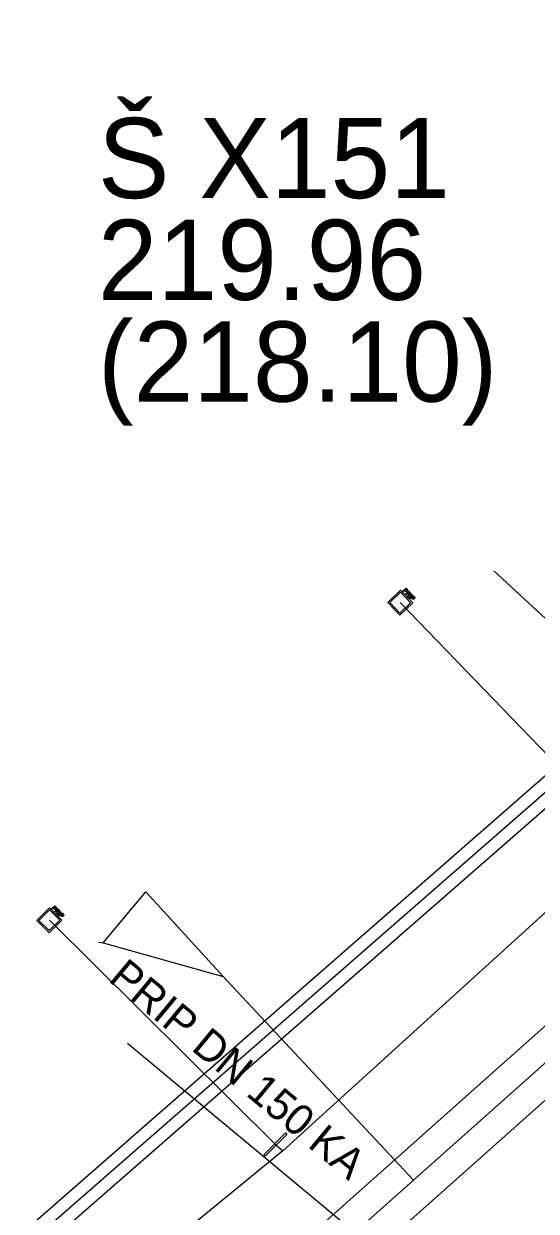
# Model space of a CAD drawing. Extents: x -592202 to -587539, y -1167222 to -1162672.
# Drawn here: x -589925.54 to -589917.23, y -1164797.86 to -1164778.61 of the extents above; entities that cross this region are included whole.
import ezdxf

# ---------------------------------------------------------------- set-up
doc = ezdxf.new("R2010")
doc.units = 0
for name, color, linetype in [('K Označení šachty', 7, 'Continuous'), ('K Popis přípojky', 7, 'Continuous'), ('K Přípojka', 7, 'Continuous'), ('K Stoka', 7, 'Continuous'), ('K Stoka - okraje', 7, 'Continuous'), ('VP Přípojka', 7, 'Continuous'), ('VP Řad', 7, 'Continuous'), ('VP Šachta', 7, 'Continuous'), ('VP Šoupě', 7, 'Continuous')]:
    doc.layers.add(name, color=color, linetype=linetype)

msp = doc.modelspace()

# ---------------------------------------------------------------- linework, layer by layer
at = {"layer": 'K Přípojka'}
for p, q in [((-589917.921, -1164787.477), (-589913.116, -1164791.918)), ((-589923.858, -1164795.135), (-589918.44, -1164799.638))]:
    msp.add_line(p, q, dxfattribs=at)
for points in [[(-589924.25, -1164793.51), (-589923.562, -1164792.68), (-589922.308, -1164794.053), (-589919.222, -1164797.355)], [(-589924.327, -1164793.499), (-589924.25, -1164793.51), (-589922.308, -1164794.053)]]:
    msp.add_lwpolyline(points, dxfattribs=at)
at = {"layer": 'K Stoka'}
msp.add_line((-589959.01, -1164827.71), (-589887.59, -1164765.28), dxfattribs=at)
msp.add_lwpolyline([(-589945.88, -1164821.09), (-589941.111, -1164816.844), (-589940.627, -1164816.413), (-589940.163, -1164816), (-589939.753, -1164815.634), (-589939.421, -1164815.339), (-589926.882, -1164804.175), (-589926.521, -1164803.853), (-589926.244, -1164803.607), (-589925.961, -1164803.354), (-589919.222, -1164797.355), (-589915.144, -1164793.724), (-589913.841, -1164792.564), (-589913.116, -1164791.918), (-589911.22, -1164790.23)], dxfattribs=at)
at = {"layer": 'K Stoka - okraje'}
for p, q in [((-589959.142, -1164827.559), (-589887.722, -1164765.129)), ((-589887.458, -1164765.431), (-589958.878, -1164827.861))]:
    msp.add_line(p, q, dxfattribs=at)
for points in [[(-589946.179, -1164820.754), (-589941.41, -1164816.508), (-589940.926, -1164816.077), (-589940.462, -1164815.664), (-589940.052, -1164815.298), (-589939.72, -1164815.003), (-589926.26, -1164803.018), (-589913.415, -1164791.582), (-589911.519, -1164789.894)], [(-589910.921, -1164790.566), (-589912.817, -1164792.254), (-589913.542, -1164792.9), (-589914.845, -1164794.06), (-589918.923, -1164797.691), (-589925.661, -1164803.69), (-589925.945, -1164803.943), (-589926.222, -1164804.189), (-589926.582, -1164804.511), (-589939.122, -1164815.675), (-589939.864, -1164816.336), (-589940.812, -1164817.18), (-589945.581, -1164821.426)]]:
    msp.add_lwpolyline(points, dxfattribs=at)
at = {"layer": 'VP Přípojka'}
for points in [[(-589919.438, -1164787.992), (-589915.823, -1164791.742), (-589915.76, -1164791.809)], [(-589925.123, -1164793.142), (-589921.46, -1164796.78), (-589921.34, -1164796.88)]]:
    msp.add_lwpolyline(points, dxfattribs=at)
at = {"layer": 'VP Řad'}
msp.add_lwpolyline([(-589900.621, -1164777.916), (-589900.77, -1164778.05), (-589902.021, -1164779.194), (-589903.381, -1164780.439), (-589904.742, -1164781.684), (-589906.18, -1164783), (-589909.93, -1164786.19), (-589910.192, -1164786.443), (-589915.76, -1164791.809), (-589921.34, -1164796.88), (-589926.35, -1164800.98)], dxfattribs=at)
at = {"layer": 'VP Šachta'}
for points in [[(-589919.235, -1164787.993), (-589919.444, -1164788.194), (-589919.641, -1164787.991), (-589919.432, -1164787.789), (-589919.235, -1164787.993)], [(-589919.396, -1164787.808), (-589919.344, -1164787.759), (-589919.325, -1164787.778)], [(-589919.355, -1164787.808), (-589919.368, -1164787.795), (-589919.389, -1164787.815), (-589919.396, -1164787.808)], [(-589919.331, -1164787.784), (-589919.344, -1164787.771), (-589919.362, -1164787.789)], [(-589919.362, -1164787.789), (-589919.349, -1164787.802)], [(-589919.351, -1164787.855), (-589919.3, -1164787.805), (-589919.278, -1164787.828)], [(-589919.283, -1164787.833), (-589919.299, -1164787.817), (-589919.316, -1164787.834)], [(-589919.433, -1164787.824), (-589919.606, -1164787.991), (-589919.443, -1164788.16), (-589919.27, -1164787.993), (-589919.433, -1164787.824)], [(-589919.314, -1164787.847), (-589919.322, -1164787.839), (-589919.345, -1164787.861), (-589919.351, -1164787.855)], [(-589919.316, -1164787.834), (-589919.302, -1164787.848)], [(-589919.302, -1164787.877), (-589919.308, -1164787.9), (-589919.316, -1164787.891), (-589919.312, -1164787.874)], [(-589919.301, -1164787.907), (-589919.249, -1164787.857), (-589919.243, -1164787.864), (-589919.294, -1164787.914), (-589919.301, -1164787.907)], [(-589919.284, -1164787.924), (-589919.233, -1164787.874), (-589919.214, -1164787.894)], [(-589919.244, -1164787.924), (-589919.257, -1164787.91), (-589919.278, -1164787.931), (-589919.284, -1164787.924)], [(-589919.22, -1164787.9), (-589919.233, -1164787.887), (-589919.251, -1164787.905)], [(-589919.251, -1164787.905), (-589919.238, -1164787.918)], [(-589924.921, -1164793.139), (-589925.126, -1164793.345), (-589925.326, -1164793.146), (-589925.122, -1164792.94), (-589924.921, -1164793.139)], [(-589925.122, -1164792.974), (-589925.292, -1164793.145), (-589925.126, -1164793.31), (-589924.956, -1164793.139), (-589925.122, -1164792.974)], [(-589925.086, -1164792.958), (-589925.035, -1164792.907), (-589925.016, -1164792.926)], [(-589925.045, -1164792.957), (-589925.058, -1164792.944), (-589925.079, -1164792.964), (-589925.086, -1164792.958)], [(-589925.021, -1164792.932), (-589925.034, -1164792.919), (-589925.053, -1164792.938)], [(-589925.053, -1164792.938), (-589925.039, -1164792.951)], [(-589925.04, -1164793.003), (-589924.99, -1164792.952), (-589924.967, -1164792.974)], [(-589925.003, -1164792.995), (-589925.011, -1164792.987), (-589925.033, -1164793.01), (-589925.04, -1164793.003)], [(-589924.973, -1164792.98), (-589924.989, -1164792.964), (-589925.005, -1164792.981)], [(-589925.005, -1164792.981), (-589924.991, -1164792.995)], [(-589924.989, -1164793.054), (-589924.938, -1164793.003), (-589924.932, -1164793.01), (-589924.982, -1164793.061), (-589924.989, -1164793.054)], [(-589924.991, -1164793.025), (-589924.996, -1164793.047), (-589925.004, -1164793.039), (-589925, -1164793.022)], [(-589924.972, -1164793.071), (-589924.921, -1164793.02), (-589924.902, -1164793.039)], [(-589924.932, -1164793.07), (-589924.945, -1164793.057), (-589924.965, -1164793.078), (-589924.972, -1164793.071)], [(-589924.908, -1164793.046), (-589924.921, -1164793.033), (-589924.939, -1164793.051)], [(-589924.939, -1164793.051), (-589924.926, -1164793.064)]]:
    msp.add_lwpolyline(points, dxfattribs=at)
for points in [[(-589919.325, -1164787.778), (-589919.32, -1164787.783), (-589919.318, -1164787.786), (-589919.315, -1164787.791), (-589919.315, -1164787.795), (-589919.314, -1164787.799), (-589919.315, -1164787.804), (-589919.317, -1164787.809), (-589919.321, -1164787.812), (-589919.328, -1164787.819), (-589919.336, -1164787.819), (-589919.345, -1164787.819), (-589919.355, -1164787.808)], [(-589919.349, -1164787.802), (-589919.343, -1164787.809), (-589919.338, -1164787.809), (-589919.333, -1164787.81), (-589919.328, -1164787.805), (-589919.325, -1164787.802), (-589919.324, -1164787.799), (-589919.323, -1164787.795), (-589919.325, -1164787.791), (-589919.326, -1164787.789), (-589919.331, -1164787.784)], [(-589919.312, -1164787.874), (-589919.31, -1164787.867), (-589919.309, -1164787.862), (-589919.308, -1164787.858), (-589919.309, -1164787.856), (-589919.31, -1164787.853), (-589919.311, -1164787.851), (-589919.311, -1164787.85), (-589919.314, -1164787.847)], [(-589919.278, -1164787.828), (-589919.271, -1164787.834), (-589919.269, -1164787.839), (-589919.267, -1164787.844), (-589919.268, -1164787.85), (-589919.27, -1164787.855), (-589919.274, -1164787.859), (-589919.28, -1164787.865), (-589919.287, -1164787.865), (-589919.294, -1164787.865), (-589919.302, -1164787.859), (-589919.301, -1164787.863), (-589919.301, -1164787.865), (-589919.3, -1164787.871), (-589919.302, -1164787.877)], [(-589919.302, -1164787.848), (-589919.297, -1164787.853), (-589919.294, -1164787.855), (-589919.29, -1164787.856), (-589919.287, -1164787.856), (-589919.283, -1164787.855), (-589919.281, -1164787.852), (-589919.277, -1164787.849), (-589919.277, -1164787.844), (-589919.278, -1164787.839), (-589919.283, -1164787.833)], [(-589919.214, -1164787.894), (-589919.209, -1164787.899), (-589919.207, -1164787.902), (-589919.204, -1164787.906), (-589919.203, -1164787.911), (-589919.203, -1164787.915), (-589919.204, -1164787.92), (-589919.206, -1164787.924), (-589919.21, -1164787.928), (-589919.217, -1164787.934), (-589919.225, -1164787.935), (-589919.234, -1164787.935), (-589919.244, -1164787.924)], [(-589919.238, -1164787.918), (-589919.232, -1164787.925), (-589919.227, -1164787.925), (-589919.221, -1164787.925), (-589919.217, -1164787.921), (-589919.214, -1164787.918), (-589919.213, -1164787.914), (-589919.212, -1164787.91), (-589919.214, -1164787.907), (-589919.215, -1164787.905), (-589919.22, -1164787.9)], [(-589925.016, -1164792.926), (-589925.011, -1164792.931), (-589925.009, -1164792.934), (-589925.006, -1164792.938), (-589925.005, -1164792.943), (-589925.004, -1164792.947), (-589925.006, -1164792.952), (-589925.007, -1164792.956), (-589925.011, -1164792.96), (-589925.018, -1164792.967), (-589925.026, -1164792.967), (-589925.034, -1164792.967), (-589925.045, -1164792.957)], [(-589925.039, -1164792.951), (-589925.033, -1164792.957), (-589925.028, -1164792.958), (-589925.023, -1164792.958), (-589925.018, -1164792.953), (-589925.015, -1164792.95), (-589925.014, -1164792.946), (-589925.014, -1164792.943), (-589925.016, -1164792.939), (-589925.017, -1164792.937), (-589925.021, -1164792.932)], [(-589925, -1164793.022), (-589924.998, -1164793.014), (-589924.998, -1164793.01), (-589924.997, -1164793.005), (-589924.998, -1164793.003), (-589924.999, -1164793), (-589925, -1164792.999), (-589925.001, -1164792.997), (-589925.003, -1164792.995)], [(-589924.967, -1164792.974), (-589924.96, -1164792.981), (-589924.958, -1164792.986), (-589924.956, -1164792.991), (-589924.957, -1164792.996), (-589924.959, -1164793.002), (-589924.963, -1164793.006), (-589924.968, -1164793.012), (-589924.975, -1164793.012), (-589924.983, -1164793.012), (-589924.991, -1164793.006), (-589924.99, -1164793.01), (-589924.989, -1164793.012), (-589924.989, -1164793.018), (-589924.991, -1164793.025)], [(-589924.991, -1164792.995), (-589924.986, -1164793), (-589924.983, -1164793.002), (-589924.979, -1164793.003), (-589924.976, -1164793.003), (-589924.972, -1164793.002), (-589924.97, -1164792.999), (-589924.966, -1164792.996), (-589924.967, -1164792.991), (-589924.967, -1164792.986), (-589924.973, -1164792.98)], [(-589924.902, -1164793.039), (-589924.897, -1164793.044), (-589924.895, -1164793.047), (-589924.892, -1164793.052), (-589924.891, -1164793.056), (-589924.89, -1164793.06), (-589924.892, -1164793.065), (-589924.894, -1164793.069), (-589924.897, -1164793.073), (-589924.904, -1164793.08), (-589924.912, -1164793.08), (-589924.921, -1164793.081), (-589924.932, -1164793.07)], [(-589924.926, -1164793.064), (-589924.919, -1164793.07), (-589924.914, -1164793.071), (-589924.909, -1164793.071), (-589924.904, -1164793.066), (-589924.901, -1164793.063), (-589924.901, -1164793.06), (-589924.9, -1164793.056), (-589924.902, -1164793.052), (-589924.903, -1164793.05), (-589924.908, -1164793.046)]]:
    msp.add_open_spline(points, degree=3, dxfattribs=at)
at = {"layer": 'VP Šoupě'}
msp.add_lwpolyline([(-589921.273, -1164796.613), (-589921.626, -1164796.968), (-589921.648, -1164796.946), (-589921.295, -1164796.591), (-589921.273, -1164796.613)], dxfattribs=at)

# ---------------------------------------------------------------- texts
at = {"layer": 'K Označení šachty'}
for s, p in [('Š X151', (-589924.337, -1164781.433)), ('219.96', (-589924.337, -1164783.083)), ('(218.10)', (-589924.337, -1164784.733))]:
    msp.add_text(s, height=1.3, dxfattribs=at).set_placement(p)
at = {"layer": 'K Popis přípojky'}
msp.add_text('PRIP DN 150 KA', height=0.5, rotation=320.2694, dxfattribs=at).set_placement((-589924.184, -1164794.119))

doc.saveas('drawing.dxf')
